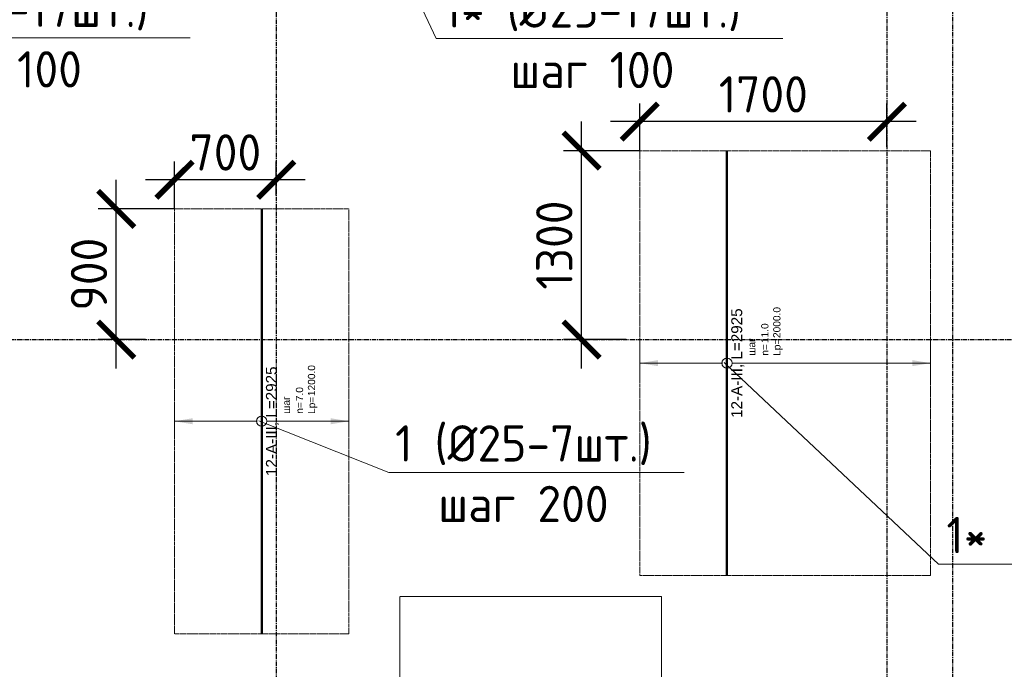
# Model space of a CAD drawing. Header units: millimetres. Extents: x -93479 to 1057970, y -66333 to 172656.
# Tile 337 of 473: x 635859 to 642630, y 38032 to 42504. Entities that reach past the tile are written whole.
import ezdxf
from ezdxf import colors
from ezdxf.entities.mleader import LeaderData, LeaderLine
from ezdxf.enums import TextEntityAlignment as Align
from ezdxf.math import Vec2, Vec3

# ---------------------------------------------------------------- set-up
doc = ezdxf.new("R2010")
doc.units = ezdxf.units.MM
doc.set_wipeout_variables(frame=1)
for name, pattern in [('01 Штриховая _4 мм_', [6, 3.5, -2.5]), ('______5', [1100, 800, -100, 100, -100]), ('GOST2.303 4', [7, 5, -2, 0]), ('HIDDEN2', [4.7625, 3.175, -1.5875]), ('осевая', [50.8, 31.75, -6.35, 6.35, -6.35])]:
    doc.linetypes.add(name, pattern=pattern)
for name, color, linetype, lineweight in [('0 Фундамент', 5, 'Continuous', 30), ('АрмСтер', 2, 'Continuous', 50), ('контур распр. стерхней', 2, 'GOST2.303 4', 20), ('Оси', 40, '______5', 18), ('подоснова', 151, 'Continuous', 5), ('РАЗМЕРЫ', 7, 'Continuous', 9)]:
    doc.layers.add(name, color=color, linetype=linetype, lineweight=lineweight)
doc.layers.add('АрмСтер_атрибуты', color=2, linetype='Continuous', lineweight=0, plot=False)
doc.styles.add('GOST-2.304_Type-B', font='GOST_Common.ttf')
doc.styles.get("Standard").update_dxf_attribs({"font": 'arial.ttf'})
doc.styles.add('Аннотативный', font='arial.ttf')
doc.dimstyles.new('СПДС', dxfattribs={"dimscale": 100, "dimtxt": 2.5, "dimasz": 2.5, "dimexe": 1.25, "dimexo": 0, "dimtad": 1, "dimdec": 0, "dimtxsty": 'GOST-2.304_Type-B', "dimblk": 'ARCHTICK', "dimcen": 2.5, "dimdle": 2, "dimadec": 0, "dimazin": 2, "dimtfac": 0.75, "dimtdec": 0, "dimtmove": 1, "dimatfit": 3, "dimfxl": 1, "dimtolj": 1, "dimarcsym": 1})

# ---------------------------------------------------------------- blocks, each defined once
blk = doc.blocks.new('оси')
at = {"layer": 'Оси', "color": 7, "linetype": 'осевая', "lineweight": 25, "transparency": 33554687}
for p, q in [((8813.5, 151.4), (8813.5, -36280.2)), ((13013.5, -402.7), (13013.5, -35828.6)), ((13463.5, -390), (13463.5, -35834.5)), ((-11815.1, -15106.9), (53620.6, -15106.9))]:
    blk.add_line(p, q, dxfattribs=at)
blk = doc.blocks.new('_None')
blk = doc.blocks.new('*U714')
at = {"layer": 'РАЗМЕРЫ'}
for p, q in [((112.5, 600), (-112.5, 600)), ((112.5, -600), (-112.5, -600))]:
    blk.add_line(p, q, dxfattribs=at)
at = {"layer": 'РАЗМЕРЫ', "ltscale": 15}
blk.add_line((0, -600), (0, 600), dxfattribs=at)
at = {"layer": 'РАЗМЕРЫ'}
for points in [[(0, 600), (20.9, 474.8), (-20.9, 474.8)], [(0, -600), (20.9, -474.8), (-20.9, -474.8)]]:
    blk.add_solid(points, dxfattribs=at)
at = {"layer": 'АрмСтер_атрибуты', "color": 215, "ltscale": 15, "style": 'Аннотативный'}
for s, p in [('шаг', (51.4, -194.2)), ('n=', (51.4, -285.1)), ('Lр=', (50.2, -367.8))]:
    blk.add_text(s, height=50, dxfattribs=at).set_placement(p)
at = {"layer": 'АрмСтер_атрибуты', "style": 'Аннотативный', "flags": 8}
blk.add_attdef('ПОЗ', (110, 29.6), '', height=75, dxfattribs=at)
at = {"layer": 'АрмСтер_атрибуты', "color": 215, "style": 'Аннотативный'}
for tag, p, flags in [('ШАГ', (190.9, -194.2), 10), ('КОЛ', (138, -285.1), 8), ('ШИРИНА', (172.9, -367.8), 8)]:
    blk.add_attdef(tag, p, '', height=50, dxfattribs=dict(at, flags=flags))
at = {"layer": 'АрмСтер_атрибуты', "flags": 9}
for tag, p in [('МАССА', (-1033.5, -1010.5)), ('ОБОЗНАЧЕНИЕ', (-1033.5, -1124.4))]:
    blk.add_attdef(tag, p, '', height=75, dxfattribs=at)
at = {"linetype": 'Continuous', "lineweight": 0}
blk.add_wipeout([(35, 0), (28.3, 20.6), (10.8, 33.3), (-10.8, 33.3), (-28.3, 20.6), (-35, 0), (-28.3, -20.6), (-10.8, -33.3), (10.8, -33.3), (28.3, -20.6)], dxfattribs=at)
at = {"color": 0, "linetype": 'ByBlock', "lineweight": -2, "ltscale": 100}
blk.add_line((-1462.5, 0), (1462.5, 0), dxfattribs=at)
at = {"layer": 'РАЗМЕРЫ'}
blk.add_circle((0, 0), 35, dxfattribs=at)
at = {"layer": 'АрмСтер_атрибуты', "style": 'Аннотативный', "flags": 8}
blk.add_attdef('НАИМЕНОВАНИЕ', text='', height=75, dxfattribs=at).set_placement((0, -29.3), align=Align.TOP_CENTER)
blk = doc.blocks.new('_ArchTick')
at = {"color": 0, "linetype": 'ByBlock', "const_width": 0.15}
blk.add_lwpolyline([(-0.5, -0.5), (0.5, 0.5)], dxfattribs=at)
blk = doc.blocks.new('*D790')
at = {"layer": 'DEFPOINTS', "color": 0, "ltscale": 100, "transparency": 16777216}
for p in [(636923.1, 41402.1), (637623.1, 41293.3), (636923.1, 41202.1)]:
    blk.add_point(p, dxfattribs=at)
at = {"layer": 'РАЗМЕРЫ', "color": 0, "lineweight": -2, "transparency": 16777216}
for p, q in [((636923.1, 41202.1), (636923.1, 41527.1)), ((637623.1, 41293.3), (637623.1, 41527.1)), ((637823.1, 41402.1), (636723.1, 41402.1))]:
    blk.add_line(p, q, dxfattribs=at)
at = {"layer": 'РАЗМЕРЫ', "color": 0, "lineweight": -2, "ltscale": 100, "transparency": 16777216, "xscale": 250, "yscale": 250, "zscale": 250, "rotation": 180}
blk.add_blockref('_ArchTick', (636923.1, 41402.1), dxfattribs=at)
at = {"layer": 'РАЗМЕРЫ', "color": 0, "lineweight": -2, "ltscale": 100, "transparency": 16777216, "xscale": 250, "yscale": 250, "zscale": 250}
blk.add_blockref('_ArchTick', (637623.1, 41402.1), dxfattribs=at)
at = {"layer": 'РАЗМЕРЫ', "color": 0, "ltscale": 100, "transparency": 16777216, "insert": (637273.1, 41590), "char_height": 250, "attachment_point": 5, "style": 'GOST-2.304_Type-B'}
blk.add_mtext('\\A1;700', dxfattribs=at)
blk = doc.blocks.new('*D804')
at = {"layer": 'DEFPOINTS', "color": 0, "ltscale": 100, "transparency": 16777216}
for p in [(636523.1, 41202.1), (636923.1, 41202.1), (636723.1, 40302.1)]:
    blk.add_point(p, dxfattribs=at)
at = {"layer": 'РАЗМЕРЫ', "color": 0, "lineweight": -2, "transparency": 16777216}
for p, q in [((636523.1, 40102.1), (636523.1, 41402.1)), ((636923.1, 41202.1), (636398.1, 41202.1)), ((636723.1, 40302.1), (636398.1, 40302.1))]:
    blk.add_line(p, q, dxfattribs=at)
at = {"layer": 'РАЗМЕРЫ', "color": 0, "lineweight": -2, "ltscale": 100, "transparency": 16777216, "xscale": 250, "yscale": 250, "zscale": 250}
for p, rotation in [((636523.1, 41202.1), 90), ((636523.1, 40302.1), 270)]:
    blk.add_blockref('_ArchTick', p, dxfattribs=dict(at, rotation=rotation))
at = {"layer": 'РАЗМЕРЫ', "color": 0, "ltscale": 100, "transparency": 16777216, "insert": (636335.5, 40752.1), "char_height": 250, "attachment_point": 5, "rotation": 90, "style": 'GOST-2.304_Type-B'}
blk.add_mtext('\\A1;900', dxfattribs=at)
blk = doc.blocks.new('*U707')
at = {"layer": 'РАЗМЕРЫ'}
for p, q in [((112.5, 600), (-112.5, 600)), ((112.5, -1400), (-112.5, -1400))]:
    blk.add_line(p, q, dxfattribs=at)
at = {"layer": 'РАЗМЕРЫ', "ltscale": 15}
blk.add_line((0, -1400), (0, 600), dxfattribs=at)
at = {"layer": 'РАЗМЕРЫ'}
for points in [[(0, 600), (20.9, 474.8), (-20.9, 474.8)], [(0, -1400), (20.9, -1274.8), (-20.9, -1274.8)]]:
    blk.add_solid(points, dxfattribs=at)
at = {"layer": 'АрмСтер_атрибуты', "color": 215, "ltscale": 15, "style": 'Аннотативный'}
for s, p in [('шаг', (51.4, -194.2)), ('n=', (51.4, -285.1)), ('Lр=', (50.2, -367.8))]:
    blk.add_text(s, height=50, dxfattribs=at).set_placement(p)
at = {"layer": 'АрмСтер_атрибуты', "style": 'Аннотативный', "flags": 8}
blk.add_attdef('ПОЗ', (110, 29.6), '', height=75, dxfattribs=at)
at = {"layer": 'АрмСтер_атрибуты', "color": 215, "style": 'Аннотативный'}
for tag, p, flags in [('ШАГ', (190.9, -194.2), 10), ('КОЛ', (138, -285.1), 8), ('ШИРИНА', (172.9, -367.8), 8)]:
    blk.add_attdef(tag, p, '', height=50, dxfattribs=dict(at, flags=flags))
at = {"layer": 'АрмСтер_атрибуты', "flags": 9}
for tag, p in [('МАССА', (-1033.5, -1010.5)), ('ОБОЗНАЧЕНИЕ', (-1033.5, -1124.4))]:
    blk.add_attdef(tag, p, '', height=75, dxfattribs=at)
at = {"linetype": 'Continuous', "lineweight": 0}
blk.add_wipeout([(35, 0), (28.3, 20.6), (10.8, 33.3), (-10.8, 33.3), (-28.3, 20.6), (-35, 0), (-28.3, -20.6), (-10.8, -33.3), (10.8, -33.3), (28.3, -20.6)], dxfattribs=at)
at = {"color": 0, "linetype": 'ByBlock', "lineweight": -2, "ltscale": 100}
blk.add_line((-1462.5, 0), (1462.5, 0), dxfattribs=at)
at = {"layer": 'РАЗМЕРЫ'}
blk.add_circle((0, 0), 35, dxfattribs=at)
at = {"layer": 'АрмСтер_атрибуты', "style": 'Аннотативный', "flags": 8}
blk.add_attdef('НАИМЕНОВАНИЕ', text='', height=75, dxfattribs=at).set_placement((0, -29.3), align=Align.TOP_CENTER)
blk = doc.blocks.new('*D805')
at = {"layer": 'DEFPOINTS', "color": 0, "ltscale": 100, "transparency": 16777216}
for p in [(640123.1, 41802.1), (640123.1, 41602.1), (641823.1, 41628.6)]:
    blk.add_point(p, dxfattribs=at)
at = {"layer": 'РАЗМЕРЫ', "color": 0, "lineweight": -2, "transparency": 16777216}
for p, q in [((640123.1, 41602.1), (640123.1, 41927.1)), ((641823.1, 41628.6), (641823.1, 41927.1)), ((642023.1, 41802.1), (639923.1, 41802.1))]:
    blk.add_line(p, q, dxfattribs=at)
at = {"layer": 'РАЗМЕРЫ', "color": 0, "lineweight": -2, "ltscale": 100, "transparency": 16777216, "xscale": 250, "yscale": 250, "zscale": 250, "rotation": 180}
blk.add_blockref('_ArchTick', (640123.1, 41802.1), dxfattribs=at)
at = {"layer": 'РАЗМЕРЫ', "color": 0, "lineweight": -2, "ltscale": 100, "transparency": 16777216, "xscale": 250, "yscale": 250, "zscale": 250}
blk.add_blockref('_ArchTick', (641823.1, 41802.1), dxfattribs=at)
at = {"layer": 'РАЗМЕРЫ', "color": 0, "ltscale": 100, "transparency": 16777216, "insert": (640973.1, 41990), "char_height": 250, "attachment_point": 5, "style": 'GOST-2.304_Type-B'}
blk.add_mtext('\\A1;1700', dxfattribs=at)
blk = doc.blocks.new('*D806')
at = {"layer": 'DEFPOINTS', "color": 0, "ltscale": 100, "transparency": 16777216}
for p in [(639723.1, 41602.1), (640123.1, 41602.1), (640030.1, 40302.1)]:
    blk.add_point(p, dxfattribs=at)
at = {"layer": 'РАЗМЕРЫ', "color": 0, "lineweight": -2, "transparency": 16777216}
for p, q in [((639723.1, 40102.1), (639723.1, 41802.1)), ((640123.1, 41602.1), (639598.1, 41602.1)), ((640030.1, 40302.1), (639598.1, 40302.1))]:
    blk.add_line(p, q, dxfattribs=at)
at = {"layer": 'РАЗМЕРЫ', "color": 0, "lineweight": -2, "ltscale": 100, "transparency": 16777216, "xscale": 250, "yscale": 250, "zscale": 250}
for p, rotation in [((639723.1, 41602.1), 90), ((639723.1, 40302.1), 270)]:
    blk.add_blockref('_ArchTick', p, dxfattribs=dict(at, rotation=rotation))
at = {"layer": 'РАЗМЕРЫ', "color": 0, "ltscale": 100, "transparency": 16777216, "insert": (639535.5, 40952.1), "char_height": 250, "attachment_point": 5, "rotation": 90, "style": 'GOST-2.304_Type-B'}
blk.add_mtext('\\A1;1300', dxfattribs=at)
blk = doc.blocks.new('блок')
at = {"layer": '0 Фундамент', "color": 7, "linetype": 'HIDDEN2', "lineweight": 0}
blk.add_lwpolyline([(653167.8, 100224.1), (651367.8, 100224.1), (651367.8, 102024.1), (653167.8, 102024.1)], close=True, dxfattribs=at)

msp = doc.modelspace()

# ---------------------------------------------------------------- linework, layer by layer
at = {"layer": 'контур распр. стерхней', "color": 7, "linetype": '01 Штриховая _4 мм_'}
for points in [[(642123.1, 41602.1), (642123.1, 38677.1), (640123.1, 38677.1), (640123.1, 41602.1)], [(638123.1, 41202.1), (638123.1, 38277.1), (636923.1, 38277.1), (636923.1, 41202.1)]]:
    msp.add_lwpolyline(points, close=True, dxfattribs=at)

# ---------------------------------------------------------------- block references
at = {"color": 7}
msp.add_blockref('оси', (628809.6, 55409), dxfattribs=at)

# ---------------------------------------------------------------- leaders
at = {"layer": 'подоснова', "color": 7, "ltscale": 0.3}
ml = msp.add_multileader_mtext('Standard', dxfattribs=at)
ml.set_content('2* (%%C20-17шт.)\\Pшаг 100', color=7, style='GOST-2.304_Type-B')
ml.set_leader_properties(color=7, linetype='ByLayer', lineweight=15)
ml.set_arrow_properties(name='NONE')
ml.build(insert=Vec2(0, 0))
ml.multileader.update_dxf_attribs({"text_left_attachment_type": 6, "text_right_attachment_type": 6, "dogleg_length": 0.1, "arrow_head_size": 18})
ctx = ml.context
ctx.base_point, ctx.char_height, ctx.arrow_head_size, ctx.landing_gap_size, ctx.plane_origin = Vec3(643503.1, 42502.1), 250, 18, 20, Vec3(633886.4, 45060.1)
ctx.left_attachment, ctx.right_attachment, ctx.text_align_type = 6, 6, 1
notes = []
notes.append((ctx, [(0, (1, 1, 0), (643502.1, 42477.1), (1, 0), 0.1, [(0, [(641902.6, 44942.9)], 0, [])])]))
ctx.mtext.insert, ctx.mtext.alignment, ctx.mtext.flow_direction = Vec3(644601.6, 42802.1), 2, 5
ml = msp.add_multileader_mtext('Standard', dxfattribs=at)
ml.set_content('1* (%%C25-17шт.)\\Pшаг 100', color=7, style='GOST-2.304_Type-B')
ml.set_leader_properties(color=7, linetype='ByLayer', lineweight=15)
ml.set_arrow_properties(name='NONE')
ml.build(insert=Vec2(0, 0))
ml.multileader.update_dxf_attribs({"text_left_attachment_type": 6, "text_right_attachment_type": 6, "dogleg_length": 0.1, "arrow_head_size": 18})
ctx = ml.context
ctx.base_point, ctx.char_height, ctx.arrow_head_size, ctx.landing_gap_size, ctx.plane_origin = Vec3(634649.7, 42404.1), 250, 18, 20, Vec3(625686.4, 44660.1)
ctx.left_attachment, ctx.right_attachment, ctx.text_align_type = 6, 6, 1
notes.append((ctx, [(0, (1, 1, 0), (634648.7, 42379.1), (1, 0), 0.1, [(0, [(633702.6, 44542.9)], 0, [])])]))
ctx.mtext.insert, ctx.mtext.alignment, ctx.mtext.flow_direction = Vec3(635723.1, 42704.1), 2, 5
ml = msp.add_multileader_mtext('Standard', dxfattribs=at)
ml.set_content('1* (%%C25-17шт.)\\Pшаг 100', color=7, style='GOST-2.304_Type-B')
ml.set_leader_properties(color=7, linetype='ByLayer', lineweight=15)
ml.set_arrow_properties(name='NONE')
ml.build(insert=Vec2(0, 0))
ml.multileader.update_dxf_attribs({"text_left_attachment_type": 6, "text_right_attachment_type": 6, "dogleg_length": 0.1, "arrow_head_size": 18})
ctx = ml.context
ctx.base_point, ctx.char_height, ctx.arrow_head_size, ctx.landing_gap_size, ctx.plane_origin = Vec3(638724.3, 42399.4), 250, 18, 20, Vec3(629686.4, 44660.1)
ctx.left_attachment, ctx.right_attachment, ctx.text_align_type = 6, 6, 1
notes.append((ctx, [(0, (1, 1, 0), (638723.3, 42374.4), (1, 0), 0.1, [(0, [(637702.6, 44542.9)], 0, [])])]))
ctx.mtext.insert, ctx.mtext.alignment, ctx.mtext.flow_direction = Vec3(639797.7, 42699.4), 2, 5
for ctx, leaders in notes:
    for number, flags, end, landing, length, lines in leaders:
        leader = LeaderData()
        leader.index, (leader.has_last_leader_line, leader.has_dogleg_vector, leader.attachment_direction) = number, flags
        leader.last_leader_point, leader.dogleg_vector, leader.dogleg_length = Vec3(end), Vec3(landing), length
        for number, points, colour, breaks in lines:
            line = LeaderLine()
            line.index, line.vertices, line.color, line.breaks = number, Vec3.list(points), colors.encode_raw_color(colour), breaks
            leader.lines.append(line)
        ctx.leaders.append(leader)

# ---------------------------------------------------------------- next in the draw order: block references
at = {"layer": 'АрмСтер', "color": 7, "ltscale": 15}
ref = msp.add_blockref('*U714', (637523.1, 39739.6), dxfattribs=dict(at, rotation=90))
ref.add_attrib('НАИМЕНОВАНИЕ', '12-A-III, L=2925', dxfattribs={"layer": 'АрмСтер_атрибуты', "height": 75, "rotation": 90, "style": 'Аннотативный', "flags": 8}).set_placement((637552.5, 39739.6), align=Align.TOP_CENTER)
ref.add_attrib('КОЛ', '7.0', (637808.3, 39877.7), dxfattribs={"layer": 'АрмСтер_атрибуты', "color": 215, "height": 50, "rotation": 90, "style": 'Аннотативный', "flags": 8})
ref.add_attrib('ШИРИНА', '1200.0', (637890.9, 39912.5), dxfattribs={"layer": 'АрмСтер_атрибуты', "color": 215, "height": 50, "rotation": 90, "style": 'Аннотативный', "flags": 8})

# ---------------------------------------------------------------- next in the draw order: dimensions: what is measured, and where the dimension line sits
at = {"layer": 'РАЗМЕРЫ', "color": 7}
dim = msp.add_linear_dim(base=(636923.1, 41402.1), p1=(637623.1, 41293.3), p2=(636923.1, 41202.1), dimstyle='СПДС', dxfattribs=at)
dim.commit()
dim.dimension.update_dxf_attribs({"geometry": '*D790', "text_midpoint": (637273.1, 41590)})
dim = msp.add_linear_dim(base=(636523.1, 41202.1), p1=(636723.1, 40302.1), p2=(636923.1, 41202.1), angle=90, dimstyle='СПДС', dxfattribs=at)
dim.commit()
dim.dimension.update_dxf_attribs({"geometry": '*D804', "text_midpoint": (636335.5, 40752.1)})

# ---------------------------------------------------------------- next in the draw order: leaders
at = {"layer": 'подоснова', "color": 7, "ltscale": 0.3}
ml = msp.add_multileader_mtext('Standard', dxfattribs=at)
ml.set_content('1 (%%C25-7шт.)\\Pшаг 200', color=7, style='GOST-2.304_Type-B')
ml.set_leader_properties(color=7, linetype='ByLayer', lineweight=15)
ml.set_arrow_properties(name='NONE')
ml.build(insert=Vec2(0, 0))
ml.multileader.update_dxf_attribs({"text_left_attachment_type": 6, "text_right_attachment_type": 6, "dogleg_length": 0.1, "arrow_head_size": 18})
ctx = ml.context
ctx.base_point, ctx.char_height, ctx.arrow_head_size, ctx.landing_gap_size, ctx.plane_origin = Vec3(638398, 39412.1), 250, 18, 20, Vec3(629486.4, 39860.1)
ctx.left_attachment, ctx.right_attachment, ctx.text_align_type = 6, 6, 1
notes = []
notes.append((ctx, [(0, (1, 1, 0), (638397.1, 39387.1), (1, 0), 0.1, [(0, [(637502.6, 39742.9)], 0, [])])]))
ctx.mtext.insert, ctx.mtext.alignment, ctx.mtext.flow_direction = Vec3(639323.3, 39712.1), 2, 5
for ctx, leaders in notes:
    for number, flags, end, landing, length, lines in leaders:
        leader = LeaderData()
        leader.index, (leader.has_last_leader_line, leader.has_dogleg_vector, leader.attachment_direction) = number, flags
        leader.last_leader_point, leader.dogleg_vector, leader.dogleg_length = Vec3(end), Vec3(landing), length
        for number, points, colour, breaks in lines:
            line = LeaderLine()
            line.index, line.vertices, line.color, line.breaks = number, Vec3.list(points), colors.encode_raw_color(colour), breaks
            leader.lines.append(line)
        ctx.leaders.append(leader)

# ---------------------------------------------------------------- next in the draw order: block references
at = {"layer": 'АрмСтер', "color": 7, "ltscale": 15}
ref = msp.add_blockref('*U707', (640723.1, 40139.6), dxfattribs=dict(at, rotation=90))
ref.add_attrib('НАИМЕНОВАНИЕ', '12-A-III, L=2925', dxfattribs={"layer": 'АрмСтер_атрибуты', "height": 75, "rotation": 90, "style": 'Аннотативный', "flags": 8}).set_placement((640752.5, 40139.6), align=Align.TOP_CENTER)
ref.add_attrib('КОЛ', '11.0', (641008.3, 40277.7), dxfattribs={"layer": 'АрмСтер_атрибуты', "color": 215, "height": 50, "rotation": 90, "style": 'Аннотативный', "flags": 8})
ref.add_attrib('ШИРИНА', '2000.0', (641090.9, 40312.5), dxfattribs={"layer": 'АрмСтер_атрибуты', "color": 215, "height": 50, "rotation": 90, "style": 'Аннотативный', "flags": 8})

# ---------------------------------------------------------------- next in the draw order: block references
at = {"layer": 'РАЗМЕРЫ', "color": 7}
msp.add_blockref('блок', (-12894.5, -63492), dxfattribs=at)

# ---------------------------------------------------------------- next in the draw order: dimensions: what is measured, and where the dimension line sits
dim = msp.add_linear_dim(base=(640123.1, 41802.1), p1=(641823.1, 41628.6), p2=(640123.1, 41602.1), dimstyle='СПДС', dxfattribs=at)
dim.commit()
dim.dimension.update_dxf_attribs({"geometry": '*D805', "text_midpoint": (640973.1, 41990)})
dim = msp.add_linear_dim(base=(639723.1, 41602.1), p1=(640030.1, 40302.1), p2=(640123.1, 41602.1), angle=90, dimstyle='СПДС', dxfattribs=at)
dim.commit()
dim.dimension.update_dxf_attribs({"geometry": '*D806', "text_midpoint": (639535.5, 40952.1)})

# ---------------------------------------------------------------- next in the draw order: leaders
at = {"layer": 'подоснова', "color": 7, "ltscale": 0.3}
ml = msp.add_multileader_mtext('Standard', dxfattribs=at)
ml.set_content('1* (%%C25-21шт.)\\Pшаг 100', color=7, style='GOST-2.304_Type-B')
ml.set_leader_properties(color=7, linetype='ByLayer', lineweight=15)
ml.set_arrow_properties(name='NONE')
ml.build(insert=Vec2(0, 0))
ml.multileader.update_dxf_attribs({"text_left_attachment_type": 6, "text_right_attachment_type": 6, "dogleg_length": 0.1, "arrow_head_size": 18})
ctx = ml.context
ctx.base_point, ctx.char_height, ctx.arrow_head_size, ctx.landing_gap_size, ctx.plane_origin = Vec3(642179.5, 38781.4), 250, 18, 20, Vec3(632686.4, 40260.1)
ctx.left_attachment, ctx.right_attachment, ctx.text_align_type = 6, 6, 1
notes = []
notes.append((ctx, [(0, (1, 1, 0), (642178.5, 38756.4), (1, 0), 0.1, [(0, [(640702.6, 40142.9)], 0, [])])]))
ctx.mtext.insert, ctx.mtext.alignment, ctx.mtext.flow_direction = Vec3(643252.9, 39081.4), 2, 5
for ctx, leaders in notes:
    for number, flags, end, landing, length, lines in leaders:
        leader = LeaderData()
        leader.index, (leader.has_last_leader_line, leader.has_dogleg_vector, leader.attachment_direction) = number, flags
        leader.last_leader_point, leader.dogleg_vector, leader.dogleg_length = Vec3(end), Vec3(landing), length
        for number, points, colour, breaks in lines:
            line = LeaderLine()
            line.index, line.vertices, line.color, line.breaks = number, Vec3.list(points), colors.encode_raw_color(colour), breaks
            leader.lines.append(line)
        ctx.leaders.append(leader)

doc.saveas('drawing.dxf')
